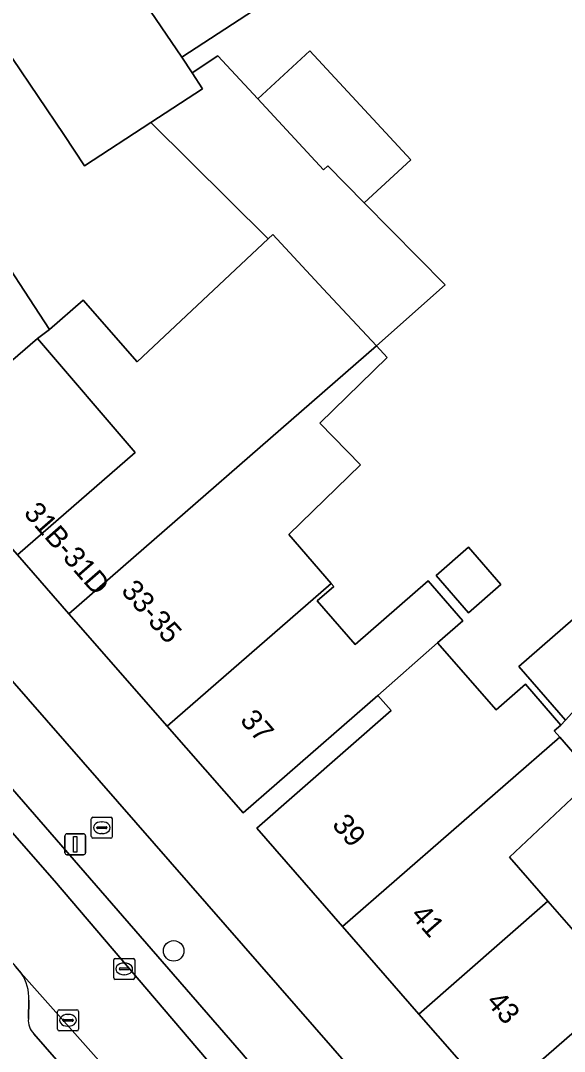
# Model space of a CAD drawing. Extents: x 161772 to 163126, y 383092 to 383917.
# Drawn here: x 162272.96 to 162298.89, y 383292.04 to 383341.19 of the extents above; entities that cross this region are included whole.
import ezdxf

# ---------------------------------------------------------------- set-up
doc = ezdxf.new("R2010")
doc.units = 0
for name, color, linetype in [('IMGEO_Boom', 7, 'Continuous'), ('IMGEO_Brandkraan', 7, 'Continuous'), ('IMGEO_Erf', 7, 'Continuous'), ('IMGEO_Kolk', 7, 'Continuous'), ('IMGEO_Lichtmast', 7, 'Continuous'), ('IMGEO_Pand', 7, 'Continuous'), ('IMGEO_Pand_nummerreeks', 7, 'Continuous'), ('IMGEO_Parkeervlak_open', 7, 'Continuous'), ('IMGEO_Voetpad_open', 7, 'Continuous')]:
    doc.layers.add(name, color=color, linetype=linetype)

msp = doc.modelspace()

# ---------------------------------------------------------------- linework, layer by layer
at = {"layer": 'IMGEO_Boom'}
msp.add_circle((162280.257, 383296.836), 0.489, dxfattribs=at)
at = {"layer": 'IMGEO_Brandkraan'}
for p, q in [((162276.331, 383302.284), (162276.331, 383303.136)), ((162276.406, 383303.21), (162277.258, 383303.21)), ((162276.819, 383302.99), (162276.844, 383302.99)), ((162277.332, 383303.136), (162277.332, 383302.284)), ((162276.59, 383302.704), (162276.59, 383302.716)), ((162277.028, 383302.667), (162276.63, 383302.667)), ((162276.633, 383302.753), (162277.031, 383302.753)), ((162277.074, 383302.716), (162277.074, 383302.704)), ((162277.258, 383302.21), (162276.406, 383302.21)), ((162276.842, 383302.43), (162276.817, 383302.43))]:
    msp.add_line(p, q, dxfattribs=at)
for points in [[(162276.331, 383302.284), (162276.331, 383303.136)], [(162276.406, 383303.21), (162277.258, 383303.21)], [(162277.332, 383303.136), (162277.332, 383302.284)], [(162277.258, 383302.21), (162276.406, 383302.21)]]:
    msp.add_lwpolyline(points, dxfattribs=at)
for centre, radius, start, end in [((162276.408, 383303.134), 0.0765, 91.552, 178.448), ((162276.408, 383303.134), 0.0765, 91.552, 178.448), ((162277.256, 383303.134), 0.0765, 1.552, 88.448), ((162277.256, 383303.134), 0.0765, 1.552, 88.448), ((162276.63, 383302.713), 0.0403, 85.8775, 175.7526), ((162276.627, 383302.703), 0.0366, 178.938, 274.7102), ((162277.031, 383302.71), 0.043, 264.8664, 352.4533), ((162277.035, 383302.715), 0.0386, 1.7309, 96.639), ((162276.408, 383302.286), 0.0765, 181.552, 268.448), ((162276.408, 383302.286), 0.0765, 181.552, 268.448), ((162277.256, 383302.286), 0.0765, 271.552, 358.448), ((162277.256, 383302.286), 0.0765, 271.552, 358.448)]:
    msp.add_arc(centre, radius, start, end, dxfattribs=at)
for centre, major_axis, ratio, start_param, end_param in [((162276.818, 383302.71), (-0.387, 0.002), 0.722429, 4.712389, 7.853982), ((162276.843, 383302.71), (-0.39, 0.002), 0.717154, 1.570796, 4.712389)]:
    msp.add_ellipse(centre, major_axis=major_axis, ratio=ratio, start_param=start_param, end_param=end_param, dxfattribs=at)
at = {"layer": 'IMGEO_Erf'}
for points in [[(162285.108, 383342.376), (162280.649, 383339.452), (162281.137, 383338.698), (162282.363, 383339.515), (162284.271, 383337.457), (162286.745, 383339.752), (162291.562, 383334.556), (162289.349, 383332.504), (162293.2, 383328.601), (162289.922, 383325.688), (162290.445, 383325.126), (162287.23, 383322.006), (162289.165, 383320.011), (162285.744, 383316.691), (162287.773, 383314.36), (162287.899, 383314.215), (162287.101, 383313.52), (162288.907, 383311.444), (162292.391, 383314.476), (162294.043, 383312.577), (162292.84, 383311.53), (162295.628, 383308.327), (162297.032, 383309.549), (162298.725, 383307.604), (162298.94, 383307.84), (162296.71, 383310.402), (162301.4, 383314.485)], [(162295.571, 383289.681), (162291.955, 383293.823), (162288.305, 383298.004), (162284.217, 383302.686), (162290.624, 383308.293), (162289.996, 383309.013), (162283.569, 383303.42), (162279.955, 383307.547), (162275.256, 383312.914), (162272.803, 383315.716), (162266.185, 383323.273), (162270.071, 383325.787), (162267.972, 383329.029), (162267.119, 383330.346), (162262.568, 383327.401), (162253.9, 383337.318), (162253.701, 383337.545)], [(162252.881, 383332.23), (162303.136, 383274.682), (162306.214, 383277.475), (162308.323, 383275.05), (162312.965, 383269.713), (162313.561, 383270.296), (162325.846, 383258.547), (162329.957, 383262.04), (162323.454, 383269.69), (162325.199, 383271.174), (162325.303, 383271.069), (162329.696, 383274.966)], [(162300.329, 383305.121), (162296.277, 383301.301), (162298.094, 383299.213), (162299.765, 383297.293)]]:
    msp.add_lwpolyline(points, dxfattribs=at)
for points in [[(162279.166, 383336.333), (162276.007, 383334.264), (162275.024, 383335.763), (162272.569, 383339.386), (162270.362, 383337.946), (162268.836, 383336.95), (162268.478, 383336.717), (162270.276, 383334.021), (162269.2, 383333.319), (162270.66, 383331.129), (162271.249, 383331.172), (162274.339, 383326.466), (162275.949, 383327.867), (162278.512, 383324.921), (162284.767, 383330.79)], [(162294.311, 383312.963), (162292.768, 383314.736), (162294.312, 383316.08), (162295.855, 383314.306)]]:
    msp.add_lwpolyline(points, close=True, dxfattribs=at)
at = {"layer": 'IMGEO_Kolk'}
for p, q in [((162277.4, 383295.553), (162277.4, 383296.405)), ((162277.475, 383296.479), (162278.327, 383296.479)), ((162277.888, 383296.259), (162277.913, 383296.259)), ((162278.401, 383296.405), (162278.401, 383295.553)), ((162277.659, 383295.973), (162277.659, 383295.985)), ((162278.097, 383295.936), (162277.699, 383295.936)), ((162277.702, 383296.022), (162278.1, 383296.022)), ((162277.911, 383295.699), (162277.886, 383295.699)), ((162278.143, 383295.985), (162278.143, 383295.973)), ((162278.327, 383295.479), (162277.475, 383295.479)), ((162274.719, 383293.1), (162274.719, 383293.952)), ((162274.794, 383294.026), (162275.646, 383294.026)), ((162275.207, 383293.806), (162275.232, 383293.806)), ((162275.72, 383293.952), (162275.72, 383293.1)), ((162274.978, 383293.52), (162274.978, 383293.532)), ((162275.416, 383293.483), (162275.018, 383293.483)), ((162275.021, 383293.569), (162275.419, 383293.569)), ((162275.23, 383293.246), (162275.205, 383293.246)), ((162275.462, 383293.532), (162275.462, 383293.52)), ((162275.646, 383293.026), (162274.794, 383293.026))]:
    msp.add_line(p, q, dxfattribs=at)
for points in [[(162277.4, 383295.553), (162277.4, 383296.405)], [(162277.475, 383296.479), (162278.327, 383296.479)], [(162278.401, 383296.405), (162278.401, 383295.553)], [(162278.327, 383295.479), (162277.475, 383295.479)], [(162274.719, 383293.1), (162274.719, 383293.952)], [(162274.794, 383294.026), (162275.646, 383294.026)], [(162275.72, 383293.952), (162275.72, 383293.1)], [(162275.646, 383293.026), (162274.794, 383293.026)]]:
    msp.add_lwpolyline(points, dxfattribs=at)
for centre, radius, start, end in [((162277.477, 383296.403), 0.0765, 91.552, 178.448), ((162277.477, 383296.403), 0.0765, 91.552, 178.448), ((162278.325, 383296.403), 0.0765, 1.552, 88.448), ((162278.325, 383296.403), 0.0765, 1.552, 88.448), ((162277.699, 383295.982), 0.0403, 85.8775, 175.7526), ((162277.696, 383295.972), 0.0366, 178.938, 274.7102), ((162278.1, 383295.979), 0.043, 264.8664, 352.4533), ((162278.104, 383295.984), 0.0386, 1.7309, 96.639), ((162277.477, 383295.555), 0.0765, 181.552, 268.448), ((162277.477, 383295.555), 0.0765, 181.552, 268.448), ((162278.325, 383295.555), 0.0765, 271.552, 358.448), ((162278.325, 383295.555), 0.0765, 271.552, 358.448), ((162274.796, 383293.95), 0.0765, 91.552, 178.448), ((162274.796, 383293.95), 0.0765, 91.552, 178.448), ((162275.644, 383293.95), 0.0765, 1.552, 88.448), ((162275.644, 383293.95), 0.0765, 1.552, 88.448), ((162275.018, 383293.529), 0.0403, 85.8775, 175.7526), ((162275.015, 383293.519), 0.0366, 178.938, 274.7102), ((162275.419, 383293.526), 0.043, 264.8664, 352.4533), ((162275.423, 383293.531), 0.0386, 1.7309, 96.639), ((162274.796, 383293.102), 0.0765, 181.552, 268.448), ((162274.796, 383293.102), 0.0765, 181.552, 268.448), ((162275.644, 383293.102), 0.0765, 271.552, 358.448), ((162275.644, 383293.102), 0.0765, 271.552, 358.448)]:
    msp.add_arc(centre, radius, start, end, dxfattribs=at)
for centre, major_axis, ratio, start_param, end_param in [((162277.887, 383295.979), (-0.387, 0.002), 0.722429, 4.712389, 7.853982), ((162277.912, 383295.979), (-0.39, 0.002), 0.717154, 1.570796, 4.712389), ((162275.206, 383293.526), (-0.387, 0.002), 0.722429, 4.712389, 7.853982), ((162275.231, 383293.526), (-0.39, 0.002), 0.717154, 1.570796, 4.712389)]:
    msp.add_ellipse(centre, major_axis=major_axis, ratio=ratio, start_param=start_param, end_param=end_param, dxfattribs=at)
at = {"layer": 'IMGEO_Lichtmast'}
for p, q in [((162275.068, 383301.519), (162275.068, 383302.319)), ((162275.068, 383302.319), (162275.068, 383301.519)), ((162275.168, 383302.419), (162275.958, 383302.419)), ((162275.958, 383302.419), (162275.168, 383302.419)), ((162276.058, 383302.319), (162276.058, 383301.519)), ((162276.058, 383301.519), (162276.058, 383302.319)), ((162275.958, 383301.419), (162275.168, 383301.419)), ((162275.168, 383301.419), (162275.958, 383301.419))]:
    msp.add_line(p, q, dxfattribs=at)
msp.add_lwpolyline([(162275.488, 383302.294), (162275.638, 383302.294), (162275.638, 383301.544), (162275.488, 383301.544), (162275.488, 383302.294)], dxfattribs=at)
for centre, start, end in [((162275.168, 383302.319), 90, 180), ((162275.168, 383302.319), 90, 180), ((162275.958, 383302.319), 0, 90), ((162275.958, 383302.319), 360, 90), ((162275.168, 383301.519), 180, 270), ((162275.168, 383301.519), 180, 270), ((162275.958, 383301.519), 270, 0), ((162275.958, 383301.519), 270, 0)]:
    msp.add_arc(centre, 0.1, start, end, dxfattribs=at)
at = {"layer": 'IMGEO_Pand'}
for points in [[(162280.334, 383354.918), (162277.606, 383353.097), (162273.27, 383350.29), (162280.649, 383339.452), (162285.108, 383342.376), (162288.568, 383344.604), (162288.446, 383344.753)], [(162273.27, 383350.29), (162267.982, 383346.867), (162265.576, 383345.313), (162270.362, 383337.946), (162272.569, 383339.386), (162275.024, 383335.763), (162276.007, 383334.264), (162279.166, 383336.333), (162281.626, 383337.944), (162281.137, 383338.698), (162280.649, 383339.452)], [(162268.478, 383336.717), (162268.836, 383336.95), (162270.362, 383337.946), (162265.576, 383345.313), (162265.346, 383345.166), (162259.802, 383341.536), (162267.119, 383330.346), (162267.972, 383329.029), (162270.071, 383325.787), (162271.515, 383324.106), (162273.769, 383326.031), (162274.339, 383326.466), (162271.249, 383331.172), (162270.66, 383331.129), (162269.2, 383333.319), (162270.276, 383334.021)], [(162287.602, 383334.276), (162287.404, 383334.078), (162284.271, 383337.457), (162282.363, 383339.515), (162281.137, 383338.698), (162281.626, 383337.944), (162279.166, 383336.333), (162284.767, 383330.79), (162284.985, 383330.994), (162287.389, 383328.41), (162289.922, 383325.688), (162293.2, 383328.601), (162289.349, 383332.504)], [(162284.271, 383337.457), (162287.404, 383334.078), (162287.602, 383334.276), (162289.349, 383332.504), (162291.562, 383334.556), (162286.745, 383339.752)], [(162289.922, 383325.688), (162287.389, 383328.41), (162284.985, 383330.994), (162284.767, 383330.79), (162278.512, 383324.921), (162275.949, 383327.867), (162274.339, 383326.466), (162273.769, 383326.031), (162278.423, 383320.607), (162272.803, 383315.716), (162275.256, 383312.914)], [(162273.769, 383326.031), (162271.515, 383324.106), (162270.071, 383325.787), (162266.185, 383323.273), (162272.803, 383315.716), (162278.423, 383320.607)], [(162285.744, 383316.691), (162289.165, 383320.011), (162287.23, 383322.006), (162290.445, 383325.126), (162289.922, 383325.688), (162275.256, 383312.914), (162279.955, 383307.547), (162287.773, 383314.36)], [(162292.768, 383314.736), (162294.311, 383312.963), (162295.855, 383314.306), (162294.312, 383316.08)], [(162279.955, 383307.547), (162283.569, 383303.42), (162289.996, 383309.013), (162292.84, 383311.53), (162294.043, 383312.577), (162292.391, 383314.476), (162288.907, 383311.444), (162287.101, 383313.52), (162287.899, 383314.215), (162287.773, 383314.36)], [(162298.94, 383307.84), (162301.029, 383310.139), (162303.152, 383312.474), (162301.4, 383314.485), (162296.71, 383310.402)], [(162288.305, 383298.004), (162298.664, 383307.034), (162298.408, 383307.328), (162298.725, 383307.604), (162297.032, 383309.549), (162295.628, 383308.327), (162292.84, 383311.53), (162289.996, 383309.013), (162290.624, 383308.293), (162284.217, 383302.686)], [(162301.029, 383310.139), (162298.94, 383307.84), (162298.725, 383307.604), (162298.408, 383307.328), (162298.664, 383307.034), (162299.496, 383306.078), (162302.38, 383308.587)], [(162296.277, 383301.301), (162300.329, 383305.121), (162299.496, 383306.078), (162298.664, 383307.034), (162288.305, 383298.004), (162291.955, 383293.823), (162298.094, 383299.213)], [(162306.11, 383298.861), (162305.947, 383299.048), (162305.785, 383298.907), (162303.99, 383300.97), (162299.765, 383297.293), (162298.094, 383299.213), (162291.955, 383293.823), (162295.571, 383289.681)], [(162303.734, 383293.668), (162307.657, 383297.082), (162307.29, 383297.504), (162306.11, 383298.861), (162295.571, 383289.681), (162299.052, 383285.694), (162305.672, 383291.441)]]:
    msp.add_lwpolyline(points, close=True, dxfattribs=at)
at = {"layer": 'IMGEO_Parkeervlak_open'}
for points in [[(162252.73, 383328.371), (162251.466, 383328.544), (162250.836, 383328.738), (162259.166, 383317.749), (162274.575, 383300.18), (162298.703, 383271.865)], [(162298.309, 383273.276), (162298.403, 383274.434), (162283.498, 383291.979), (162269.82, 383307.701), (162267.192, 383310.723), (162262.591, 383316.035), (162260.024, 383319.157), (162253.395, 383327.985)], [(162295.198, 383270.803), (162272.986, 383295.768)], [(162273.354, 383294.486), (162273.329, 383293.607)], [(162273.585, 383292.88), (162292.055, 383271.699)]]:
    msp.add_lwpolyline(points, dxfattribs=at)
for centre, radius, start, end in [((162271.265, 383294.58), 2.091, 357.4171, 34.6153), ((162274.232, 383293.516), 0.908, 174.2766, 224.521)]:
    msp.add_arc(centre, radius, start, end, dxfattribs=at)
at = {"layer": 'IMGEO_Voetpad_open'}
for points in [[(162299.442, 383271.736), (162299.952, 383272.153), (162300.808, 383272.859), (162307.791, 383264.649), (162310.005, 383266.816), (162305.198, 383272.321), (162303.136, 383274.682), (162252.881, 383332.23)], [(162274.575, 383300.18), (162259.166, 383317.749), (162250.836, 383328.738), (162250.29, 383329.123), (162248.387, 383331.755)], [(162246.046, 383328.79), (162259.218, 383311.668), (162259.604, 383311.139), (162272.715, 383296.086), (162272.986, 383295.768), (162295.198, 383270.803), (162295.328, 383270.674), (162296.022, 383269.83)], [(162253.395, 383327.985), (162260.024, 383319.157), (162262.591, 383316.035), (162267.192, 383310.723), (162269.82, 383307.701), (162283.498, 383291.979), (162298.403, 383274.434), (162298.309, 383273.276)], [(162298.703, 383271.865), (162274.575, 383300.18)], [(162272.986, 383295.768), (162272.715, 383296.086)], [(162273.329, 383293.607), (162273.354, 383294.486)], [(162292.055, 383271.699), (162273.585, 383292.88)]]:
    msp.add_lwpolyline(points, dxfattribs=at)
for centre, radius, start, end in [((162271.265, 383294.58), 2.091, 357.4171, 34.6153), ((162274.232, 383293.516), 0.908, 174.2766, 224.521)]:
    msp.add_arc(centre, radius, start, end, dxfattribs=at)

# ---------------------------------------------------------------- texts
at = {"layer": 'IMGEO_Pand_nummerreeks'}
for s, rotation, p in [('31B-31D', 311.2012, (162273.066, 383317.693)), ('33-35', 311.4361, (162277.711, 383313.98)), ('37', 311.0306, (162283.38, 383307.807)), ('39', 311.0319, (162287.767, 383302.828)), ('41', 311.0293, (162291.519, 383298.519)), ('43', 311.0319, (162295.119, 383294.38))]:
    msp.add_text(s, height=1, rotation=rotation, dxfattribs=at).set_placement(p)

doc.saveas('drawing.dxf')
